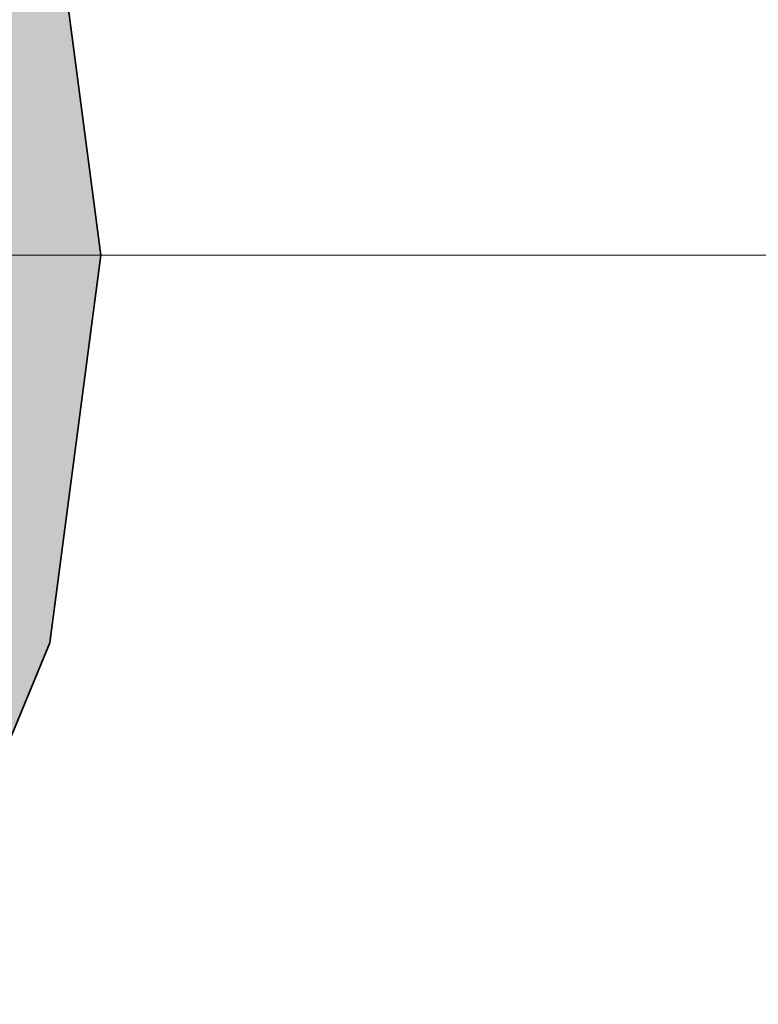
# Model space of a CAD drawing. Extents: x -350 to 540, y -53 to 541.
# Tile 397 of 569: x -102.72 to -101.24, y 118.29 to 120.26. Entities that reach past the tile are written whole.
import ezdxf

# ---------------------------------------------------------------- set-up
doc = ezdxf.new("R2010")
doc.units = 0
doc.layers.get('0').update_dxf_attribs({"lineweight": 35})
for name, color, linetype, lineweight, true_color in [('L_Auslass', 7, 'Continuous', 35, 0xababab), ('L_Auslass-Shading', 7, 'Continuous', 35, 0xababab), ('L_Außenluft_Beschriftung', 7, 'Continuous', 18, 0x66ff33)]:
    doc.layers.add(name, color=color, linetype=linetype, lineweight=lineweight, true_color=true_color)

# ---------------------------------------------------------------- blocks, each defined once
blk = doc.blocks.new('Shading-A06HSWJ4NL', base_point=(-105.5622, 122.7878))
at = {"layer": 'L_Auslass-Shading', "color": 252, "true_color": 0x909090}
for points in [[(-103.2643, 119.7878), (-102.5622, 119.7878), (-103.2512, 120.4071)], [(-102.5622, 119.7878), (-103.2512, 120.4071), (-102.6437, 120.4071)], [(-103.4552, 119.7878), (-102.5622, 119.7878), (-103.4432, 120.3556)], [(-102.5622, 119.7878), (-103.4432, 120.3556), (-102.6369, 120.3556)], [(-103.5622, 119.7878), (-102.5622, 119.7878), (-103.6303, 120.3055)], [(-102.5622, 119.7878), (-103.6303, 120.3055), (-102.6303, 120.3055)], [(-103.5622, 119.7878), (-102.5622, 119.7878), (-103.6303, 120.3055)], [(-102.5622, 119.7878), (-103.6303, 120.3055), (-102.6303, 120.3055)], [(-102.6303, 119.2702), (-103.6303, 119.2702), (-102.5622, 119.7878)], [(-103.6303, 119.2702), (-102.5622, 119.7878), (-103.5622, 119.7878)], [(-102.6303, 119.2702), (-103.6303, 119.2702), (-102.5622, 119.7878)], [(-103.6303, 119.2702), (-102.5622, 119.7878), (-103.5622, 119.7878)], [(-103.4432, 119.2201), (-102.5622, 119.7878), (-103.4552, 119.7878)], [(-102.6369, 119.2201), (-103.4432, 119.2201), (-102.5622, 119.7878)], [(-103.2512, 119.1686), (-102.5622, 119.7878), (-103.2643, 119.7878)], [(-102.6437, 119.1686), (-103.2512, 119.1686), (-102.5622, 119.7878)], [(-102.6644, 119.0114), (-103.7141, 119.0114), (-103.6303, 119.2702)], [(-102.6644, 119.0114), (-102.6303, 119.2702), (-103.6303, 119.2702)], [(-102.6644, 119.0114), (-103.6165, 119.0114), (-103.6303, 119.2702)], [(-102.6644, 119.0114), (-102.6303, 119.2702), (-103.6303, 119.2702)], [(-102.6644, 119.0114), (-102.6369, 119.2201), (-103.4432, 119.2201)], [(-102.6644, 119.0114), (-103.4305, 119.0114), (-103.4432, 119.2201)], [(-102.6644, 119.0114), (-102.6437, 119.1686), (-103.2512, 119.1686)], [(-102.6644, 119.0114), (-103.2416, 119.0114), (-103.2512, 119.1686)], [(-102.7658, 118.7665), (-103.7933, 118.7665), (-102.6644, 119.0114)], [(-103.7933, 118.7665), (-102.6644, 119.0114), (-103.7141, 119.0114)], [(-103.5974, 118.6535), (-102.6644, 119.0114), (-103.6165, 119.0114)], [(-102.8126, 118.6535), (-103.5974, 118.6535), (-102.6644, 119.0114)], [(-103.4016, 118.5404), (-102.6644, 119.0114), (-103.4305, 119.0114)], [(-102.8595, 118.5404), (-103.4016, 118.5404), (-102.6644, 119.0114)], [(-103.2058, 118.4274), (-102.6644, 119.0114), (-103.2416, 119.0114)], [(-102.9063, 118.4274), (-103.2058, 118.4274), (-102.6644, 119.0114)]]:
    blk.add_solid(points, dxfattribs=at)
at = {"layer": 'L_Auslass-Shading', "color": 253, "true_color": 0xababab}
for points in [[(-102.6151, 119.7878), (-102.5622, 119.7878), (-103.3779, 120.3731)], [(-102.5622, 119.7878), (-103.3779, 120.3731), (-102.6392, 120.3731)], [(-103.8255, 119.7878), (-102.6151, 119.7878), (-103.8255, 120.2532)], [(-102.6151, 119.7878), (-103.8255, 120.2532), (-103.2216, 120.2532)], [(-103.7703, 119.7509), (-102.6151, 119.7878), (-103.8255, 119.7878)], [(-102.567, 119.7509), (-103.7703, 119.7509), (-102.6151, 119.7878)], [(-102.567, 119.7509), (-102.5622, 119.7878), (-102.6151, 119.7878)], [(-102.6644, 119.0114), (-102.567, 119.7509), (-103.7703, 119.7509)], [(-102.6644, 119.0114), (-103.8255, 119.0114), (-103.8255, 119.3225)], [(-102.6644, 119.0114), (-103.1296, 119.3225), (-103.8255, 119.3225)], [(-102.7581, 118.7851), (-103.8255, 118.7851), (-102.6644, 119.0114)], [(-103.8255, 118.7851), (-102.6644, 119.0114), (-103.8255, 119.0114)]]:
    blk.add_solid(points, dxfattribs=at)
blk = doc.blocks.new('Lamellenhut-A06HSWKCNL', base_point=(-108.5622, 116.7878))
at = {"color": 0, "linetype": 'ByBlock', "lineweight": -2, "ltscale": 0.35}
for p, q in [((-102.6644, 120.5643), (-102.5622, 119.7878)), ((-102.5622, 119.7878), (-102.6644, 119.0114)), ((-102.6644, 119.0114), (-102.9641, 118.2878))]:
    blk.add_line(p, q, dxfattribs=at)
blk = doc.blocks.new('Bauteilbeschriftung-A06HSWSENL', base_point=(-109.5622, 109.7878))
at = {"color": 0, "linetype": 'ByBlock', "lineweight": -2, "ltscale": 0.18}
blk.add_line((-85.1959, 119.7878), (-109.5622, 119.7878), dxfattribs=at)

msp = doc.modelspace()

# ---------------------------------------------------------------- block references
at = {"layer": 'L_Auslass'}
msp.add_blockref('Shading-A06HSWJ4NL', (-105.5622, 122.7878), dxfattribs=at)
at = {"layer": 'L_Auslass', "ltscale": 0.35}
msp.add_blockref('Lamellenhut-A06HSWKCNL', (-108.5622, 116.7878), dxfattribs=at)
at = {"layer": 'L_Außenluft_Beschriftung', "ltscale": 0.18}
msp.add_blockref('Bauteilbeschriftung-A06HSWSENL', (-109.5622, 109.7878), dxfattribs=at)

doc.saveas('drawing.dxf')
